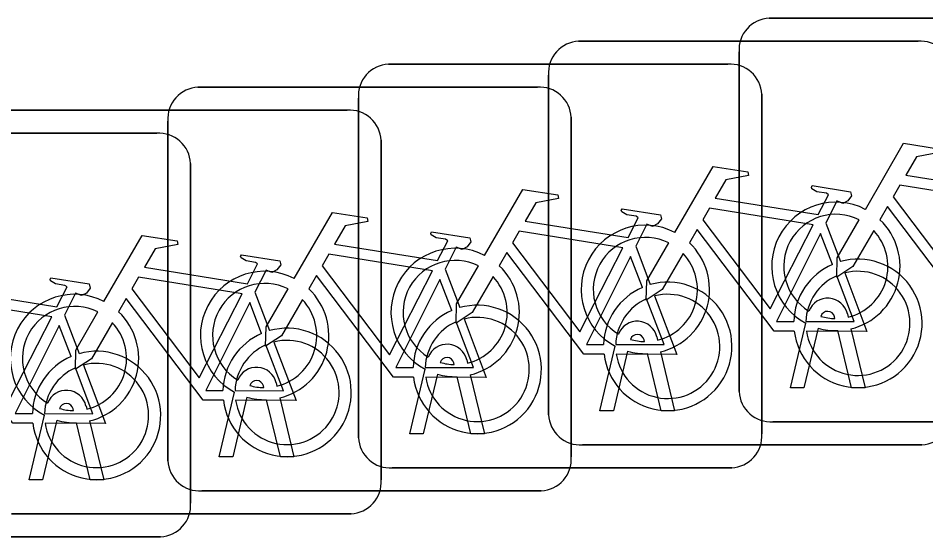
# Model space of a CAD drawing. Extents: x 162186 to 163152, y 385513 to 386513.
# Drawn here: x 162763.848 to 162766.096, y 386420.741 to 386422.026 of the extents above; entities that cross this region are included whole.
import ezdxf

# ---------------------------------------------------------------- set-up
doc = ezdxf.new("R2010")
doc.units = 0
doc.layers.add('IMGEO_Fietsenrek', color=7, linetype='Continuous')

msp = doc.modelspace()

# ---------------------------------------------------------------- linework, layer by layer
at = {"layer": 'IMGEO_Fietsenrek'}
for p, q in [((162765.7079, 386422.0255), (162766.5488, 386422.0255)), ((162766.5488, 386422.0255), (162765.7079, 386422.0255)), ((162765.2359, 386421.9685), (162766.0768, 386421.9685)), ((162766.0768, 386421.9685), (162765.2359, 386421.9685)), ((162765.6335, 386421.1009), (162765.6335, 386421.9418)), ((162765.6335, 386421.9418), (162765.6335, 386421.1009)), ((162764.7649, 386421.9115), (162765.6058, 386421.9115)), ((162765.6058, 386421.9115), (162764.7649, 386421.9115)), ((162765.1615, 386421.0439), (162765.1615, 386421.8848)), ((162765.1615, 386421.8848), (162765.1615, 386421.0439)), ((162764.2929, 386421.8545), (162765.1338, 386421.8545)), ((162765.1338, 386421.8545), (162764.2929, 386421.8545)), ((162765.6895, 386421.8371), (162765.6895, 386420.9962)), ((162765.6895, 386420.9962), (162765.6895, 386421.8371)), ((162764.6905, 386420.9869), (162764.6905, 386421.8278)), ((162764.6905, 386421.8278), (162764.6905, 386420.9869)), ((162763.8219, 386421.7975), (162764.6628, 386421.7975)), ((162764.6628, 386421.7975), (162763.8219, 386421.7975)), ((162764.2185, 386420.9299), (162764.2185, 386421.7708)), ((162764.2185, 386421.7708), (162764.2185, 386420.9299)), ((162765.2175, 386421.7801), (162765.2175, 386420.9392)), ((162765.2175, 386420.9392), (162765.2175, 386421.7801)), ((162763.3499, 386421.7405), (162764.1908, 386421.7405)), ((162764.1908, 386421.7405), (162763.3499, 386421.7405)), ((162764.7465, 386421.7231), (162764.7465, 386420.8822)), ((162764.7465, 386420.8822), (162764.7465, 386421.7231)), ((162764.2745, 386421.6661), (162764.2745, 386420.8252)), ((162764.2745, 386420.8252), (162764.2745, 386421.6661)), ((162765.8482, 386421.5182), (162765.8845, 386421.423)), ((162765.3772, 386421.4612), (162765.4135, 386421.366)), ((162764.9052, 386421.4042), (162764.9415, 386421.309)), ((162764.4342, 386421.3472), (162764.4705, 386421.252)), ((162765.9016, 386421.2934), (162765.9034, 386421.2855)), ((162763.9622, 386421.2902), (162763.9985, 386421.195)), ((162765.7605, 386421.1103), (162765.7988, 386421.2703)), ((162765.8709, 386421.2819), (162765.8699, 386421.2862)), ((162765.8292, 386421.2581), (162765.7939, 386421.1103)), ((162765.912, 386421.1103), (162765.8781, 386421.252)), ((162765.9104, 386421.2563), (162765.9454, 386421.1103)), ((162765.3989, 386421.2249), (162765.3979, 386421.2292)), ((162765.4296, 386421.2364), (162765.4314, 386421.2285)), ((162765.2885, 386421.0533), (162765.3268, 386421.2133)), ((162765.3572, 386421.2011), (162765.3219, 386421.0533)), ((162764.9586, 386421.1794), (162764.9604, 386421.1715)), ((162765.44, 386421.0533), (162765.4061, 386421.195)), ((162765.4384, 386421.1993), (162765.4734, 386421.0533)), ((162764.8175, 386420.9963), (162764.8558, 386421.1563)), ((162764.9279, 386421.1679), (162764.9269, 386421.1722)), ((162764.8862, 386421.1441), (162764.8509, 386420.9963)), ((162764.969, 386420.9963), (162764.9351, 386421.138)), ((162764.9674, 386421.1423), (162765.0024, 386420.9963)), ((162764.4559, 386421.1109), (162764.4549, 386421.1152)), ((162764.4866, 386421.1224), (162764.4884, 386421.1145)), ((162764.3455, 386420.9393), (162764.3838, 386421.0993)), ((162765.7939, 386421.1103), (162765.7605, 386421.1103)), ((162765.9454, 386421.1103), (162765.912, 386421.1103)), ((162764.4142, 386421.0871), (162764.3789, 386420.9393)), ((162764.497, 386420.9393), (162764.4631, 386421.081)), ((162764.4954, 386421.0853), (162764.5304, 386420.9393)), ((162763.9849, 386421.0539), (162763.9839, 386421.0582)), ((162764.0156, 386421.0654), (162764.0174, 386421.0575)), ((162765.3219, 386421.0533), (162765.2885, 386421.0533)), ((162765.4734, 386421.0533), (162765.44, 386421.0533)), ((162763.8745, 386420.8823), (162763.9128, 386421.0423)), ((162763.9432, 386421.0301), (162763.9079, 386420.8823)), ((162764.026, 386420.8823), (162763.9921, 386421.024)), ((162764.0244, 386421.0283), (162764.0594, 386420.8823)), ((162766.5581, 386421.0265), (162765.7172, 386421.0265)), ((162765.7172, 386421.0265), (162766.5581, 386421.0265)), ((162764.8509, 386420.9963), (162764.8175, 386420.9963)), ((162765.0024, 386420.9963), (162764.969, 386420.9963)), ((162766.0861, 386420.9695), (162765.2452, 386420.9695)), ((162765.2452, 386420.9695), (162766.0861, 386420.9695)), ((162764.3789, 386420.9393), (162764.3455, 386420.9393)), ((162764.5304, 386420.9393), (162764.497, 386420.9393)), ((162765.6151, 386420.9125), (162764.7742, 386420.9125)), ((162764.7742, 386420.9125), (162765.6151, 386420.9125)), ((162763.9079, 386420.8823), (162763.8745, 386420.8823)), ((162764.0594, 386420.8823), (162764.026, 386420.8823)), ((162765.1431, 386420.8555), (162764.3022, 386420.8555)), ((162764.3022, 386420.8555), (162765.1431, 386420.8555)), ((162764.6721, 386420.7985), (162763.8312, 386420.7985)), ((162763.8312, 386420.7985), (162764.6721, 386420.7985)), ((162764.2001, 386420.7415), (162763.3592, 386420.7415)), ((162763.3592, 386420.7415), (162764.2001, 386420.7415))]:
    msp.add_line(p, q, dxfattribs=at)
for points in [[(162765.9461, 386421.5522), (162766.0408, 386421.7157), (162766.127, 386421.7019), (162766.1287, 386421.6932), (162766.0726, 386421.6823), (162766.0464, 386421.637), (162766.3016, 386421.5962)], [(162765.4741, 386421.4952), (162765.5688, 386421.6587), (162765.655, 386421.6449), (162765.6567, 386421.6362), (162765.6006, 386421.6253), (162765.5744, 386421.58), (162765.8296, 386421.5392)], [(162765.8296, 386421.5392), (162765.8546, 386421.588), (162765.8495, 386421.592), (162765.8263, 386421.5957), (162765.8136, 386421.6032), (162765.8126, 386421.6063), (162765.8148, 386421.6109), (162765.9096, 386421.5958), (162765.9119, 386421.5855), (162765.9025, 386421.5731), (162765.8901, 386421.5667), (162765.8756, 386421.5729), (162765.8482, 386421.5182)], [(162766.2887, 386421.571), (162766.0319, 386421.612), (162766.0152, 386421.5832), (162766.1822, 386421.3629), (162766.2887, 386421.571)], [(162765.0031, 386421.4382), (162765.0978, 386421.6017), (162765.184, 386421.5879), (162765.1857, 386421.5792), (162765.1296, 386421.5683), (162765.1034, 386421.523), (162765.3586, 386421.4822)], [(162764.5311, 386421.3812), (162764.6258, 386421.5447), (162764.712, 386421.5309), (162764.7137, 386421.5222), (162764.6576, 386421.5113), (162764.6314, 386421.466), (162764.8866, 386421.4252)], [(162765.3586, 386421.4822), (162765.3836, 386421.531), (162765.3785, 386421.535), (162765.3553, 386421.5387), (162765.3426, 386421.5462), (162765.3416, 386421.5493), (162765.3438, 386421.5539), (162765.4386, 386421.5388), (162765.4409, 386421.5285), (162765.4315, 386421.5161), (162765.4191, 386421.5097), (162765.4046, 386421.5159), (162765.3772, 386421.4612)], [(162765.8167, 386421.514), (162765.5599, 386421.555), (162765.5432, 386421.5262), (162765.7102, 386421.3059), (162765.8167, 386421.514)], [(162766.2418, 386421.3075), (162766.1921, 386421.3076), (162766.0014, 386421.5593), (162765.9824, 386421.5265)], [(162765.9668, 386421.4997), (162765.9152, 386421.4105), (162765.8753, 386421.3845), (162765.8765, 386421.432), (162765.931, 386421.5262)], [(162764.8866, 386421.4252), (162764.9116, 386421.474), (162764.9065, 386421.478), (162764.8833, 386421.4817), (162764.8706, 386421.4892), (162764.8696, 386421.4923), (162764.8718, 386421.4969), (162764.9666, 386421.4818), (162764.9689, 386421.4715), (162764.9595, 386421.4591), (162764.9471, 386421.4527), (162764.9326, 386421.4589), (162764.9052, 386421.4042)], [(162765.3457, 386421.457), (162765.0889, 386421.498), (162765.0722, 386421.4692), (162765.2392, 386421.2489), (162765.3457, 386421.457)], [(162765.7698, 386421.2505), (162765.7201, 386421.2506), (162765.5294, 386421.5023), (162765.5104, 386421.4695)], [(162764.0601, 386421.3242), (162764.1548, 386421.4877), (162764.241, 386421.4739), (162764.2427, 386421.4652), (162764.1866, 386421.4543), (162764.1604, 386421.409), (162764.4156, 386421.3682)], [(162765.8647, 386421.416), (162765.8354, 386421.4928), (162765.726, 386421.2747), (162765.7687, 386421.2746)], [(162765.4948, 386421.4427), (162765.4432, 386421.3535), (162765.4033, 386421.3275), (162765.4045, 386421.375), (162765.459, 386421.4692)], [(162763.5881, 386421.2672), (162763.6828, 386421.4307), (162763.769, 386421.4169), (162763.7707, 386421.4082), (162763.7146, 386421.3973), (162763.6884, 386421.352), (162763.9436, 386421.3112)], [(162764.4156, 386421.3682), (162764.4406, 386421.417), (162764.4355, 386421.421), (162764.4123, 386421.4247), (162764.3996, 386421.4322), (162764.3986, 386421.4353), (162764.4008, 386421.4399), (162764.4956, 386421.4248), (162764.4979, 386421.4145), (162764.4885, 386421.4021), (162764.4761, 386421.3957), (162764.4616, 386421.4019), (162764.4342, 386421.3472)], [(162764.8737, 386421.4), (162764.6169, 386421.441), (162764.6002, 386421.4122), (162764.7672, 386421.1919), (162764.8737, 386421.4)], [(162765.2988, 386421.1935), (162765.2491, 386421.1936), (162765.0584, 386421.4453), (162765.0394, 386421.4125)], [(162765.3937, 386421.359), (162765.3644, 386421.4358), (162765.255, 386421.2177), (162765.2977, 386421.2176)], [(162765.0238, 386421.3857), (162764.9722, 386421.2965), (162764.9323, 386421.2705), (162764.9335, 386421.318), (162764.988, 386421.4122)], [(162763.9436, 386421.3112), (162763.9686, 386421.36), (162763.9635, 386421.364), (162763.9403, 386421.3677), (162763.9276, 386421.3752), (162763.9266, 386421.3783), (162763.9288, 386421.3829), (162764.0236, 386421.3678), (162764.0259, 386421.3575), (162764.0165, 386421.3451), (162764.0041, 386421.3387), (162763.9896, 386421.3449), (162763.9622, 386421.2902)], [(162764.4027, 386421.343), (162764.1459, 386421.384), (162764.1292, 386421.3552), (162764.2962, 386421.1349), (162764.4027, 386421.343)], [(162764.8268, 386421.1365), (162764.7771, 386421.1366), (162764.5864, 386421.3883), (162764.5674, 386421.3555)], [(162765.7987, 386421.2745), (162765.9186, 386421.2743), (162765.8754, 386421.3879)], [(162765.8952, 386421.3948), (162765.9502, 386421.2502), (162765.8001, 386421.2505)], [(162764.9217, 386421.302), (162764.8924, 386421.3788), (162764.783, 386421.1607), (162764.8257, 386421.1606)], [(162764.5518, 386421.3287), (162764.5002, 386421.2395), (162764.4603, 386421.2135), (162764.4615, 386421.261), (162764.516, 386421.3552)], [(162765.4242, 386421.3378), (162765.4792, 386421.1932), (162765.3291, 386421.1935)], [(162763.9307, 386421.286), (162763.6739, 386421.327), (162763.6572, 386421.2982), (162763.8242, 386421.0779), (162763.9307, 386421.286)], [(162764.3558, 386421.0795), (162764.3061, 386421.0796), (162764.1154, 386421.3313), (162764.0964, 386421.2985)], [(162764.4507, 386421.245), (162764.4214, 386421.3218), (162764.312, 386421.1037), (162764.3547, 386421.1036)], [(162765.3277, 386421.2175), (162765.4476, 386421.2173), (162765.4044, 386421.3309)], [(162764.0808, 386421.2717), (162764.0292, 386421.1825), (162763.9893, 386421.1565), (162763.9905, 386421.204), (162764.045, 386421.2982)], [(162763.8838, 386421.0225), (162763.8341, 386421.0226), (162763.6434, 386421.2743), (162763.6244, 386421.2415)], [(162764.8557, 386421.1605), (162764.9756, 386421.1603), (162764.9324, 386421.2739)], [(162764.9522, 386421.2808), (162765.0072, 386421.1362), (162764.8571, 386421.1365)], [(162763.9787, 386421.188), (162763.9494, 386421.2648), (162763.84, 386421.0467), (162763.8827, 386421.0466)], [(162764.4812, 386421.2238), (162764.5362, 386421.0792), (162764.3861, 386421.0795)], [(162764.3847, 386421.1035), (162764.5046, 386421.1033), (162764.4614, 386421.2169)], [(162763.9127, 386421.0465), (162764.0326, 386421.0463), (162763.9894, 386421.1599)], [(162764.0092, 386421.1668), (162764.0642, 386421.0222), (162763.9141, 386421.0225)]]:
    msp.add_lwpolyline(points, dxfattribs=at)
for centre, radius, start, end in [((162765.7112, 386421.9476), 0.0779, 92.4484, 184.2845), ((162765.7112, 386421.9476), 0.0779, 92.4484, 184.2845), ((162765.2392, 386421.8906), 0.0779, 92.4484, 184.2845), ((162765.2392, 386421.8906), 0.0779, 92.4484, 184.2845), ((162766.0826, 386421.8908), 0.0779, 2.4484, 94.2845), ((162766.0826, 386421.8908), 0.0779, 2.4484, 94.2845), ((162764.7682, 386421.8336), 0.0779, 92.4484, 184.2845), ((162764.7682, 386421.8336), 0.0779, 92.4484, 184.2845), ((162765.6116, 386421.8338), 0.0779, 2.4484, 94.2845), ((162765.6116, 386421.8338), 0.0779, 2.4484, 94.2845), ((162764.2962, 386421.7766), 0.0779, 92.4484, 184.2845), ((162764.2962, 386421.7766), 0.0779, 92.4484, 184.2845), ((162765.1396, 386421.7768), 0.0779, 2.4484, 94.2845), ((162765.1396, 386421.7768), 0.0779, 2.4484, 94.2845), ((162764.6686, 386421.7198), 0.0779, 2.4484, 94.2845), ((162764.6686, 386421.7198), 0.0779, 2.4484, 94.2845), ((162764.1966, 386421.6628), 0.0779, 2.4484, 94.2845), ((162764.1966, 386421.6628), 0.0779, 2.4484, 94.2845), ((162765.8731, 386421.4109), 0.159, 62.6766, 242.1369), ((162765.8731, 386421.4109), 0.129, 63.3192, 238.903), ((162765.8731, 386421.4109), 0.159, 283.5766, 46.6042), ((162765.4011, 386421.3539), 0.159, 62.6766, 242.1369), ((162765.8731, 386421.4109), 0.129, 283.6043, 43.4302), ((162765.4011, 386421.3539), 0.129, 63.3192, 238.903), ((162764.9301, 386421.2969), 0.159, 62.6766, 242.1369), ((162765.4011, 386421.3539), 0.159, 283.5766, 46.6042), ((162764.9301, 386421.2969), 0.129, 63.3192, 238.903), ((162765.4011, 386421.3539), 0.129, 283.6043, 43.4302), ((162765.9277, 386421.2699), 0.159, 187.0065, 105.7708), ((162764.9301, 386421.2969), 0.159, 283.5766, 46.6042), ((162765.9277, 386421.2699), 0.159, 113.3408, 178.3217), ((162764.4581, 386421.2399), 0.159, 62.6766, 242.1369), ((162764.9301, 386421.2969), 0.129, 283.6043, 43.4302), ((162765.9277, 386421.2699), 0.129, 113.923, 177.9556), ((162765.9277, 386421.2699), 0.129, 188.6715, 104.5883), ((162764.4581, 386421.2399), 0.129, 63.3192, 238.903), ((162765.4567, 386421.2129), 0.159, 113.3408, 178.3217), ((162765.4567, 386421.2129), 0.159, 187.0065, 105.7708), ((162763.9871, 386421.1829), 0.159, 62.6766, 242.1369), ((162764.4581, 386421.2399), 0.159, 283.5766, 46.6042), ((162765.4567, 386421.2129), 0.129, 188.6715, 104.5883), ((162764.4581, 386421.2399), 0.129, 283.6043, 43.4302), ((162764.9847, 386421.1559), 0.159, 187.0065, 105.7708), ((162765.4567, 386421.2129), 0.129, 113.923, 177.9556), ((162765.8529, 386421.2823), 0.0499, 12.8025, 158.6934), ((162763.9871, 386421.1829), 0.129, 63.3192, 238.903), ((162763.9871, 386421.1829), 0.159, 283.5766, 46.6042), ((162764.9847, 386421.1559), 0.159, 113.3408, 178.3217), ((162765.8529, 386421.2823), 0.0174, 12.8025, 163.4502), ((162763.9871, 386421.1829), 0.129, 283.6043, 43.4302), ((162764.9847, 386421.1559), 0.129, 113.923, 177.9556), ((162764.9847, 386421.1559), 0.129, 188.6715, 104.5883), ((162765.3809, 386421.2253), 0.0499, 12.8025, 158.6934), ((162765.8731, 386421.4109), 0.129, 253.415, 269.0204), ((162764.5137, 386421.0989), 0.159, 187.0065, 105.7708), ((162765.8731, 386421.4109), 0.159, 253.9967, 271.7867), ((162764.5137, 386421.0989), 0.159, 113.3408, 178.3217), ((162764.5137, 386421.0989), 0.129, 188.6715, 104.5883), ((162765.3809, 386421.2253), 0.0174, 12.8025, 163.4502), ((162765.4011, 386421.3539), 0.129, 253.415, 269.0204), ((162764.0417, 386421.0419), 0.159, 187.0065, 105.7708), ((162764.5137, 386421.0989), 0.129, 113.923, 177.9556), ((162764.9099, 386421.1683), 0.0499, 12.8025, 158.6934), ((162765.4011, 386421.3539), 0.159, 253.9967, 271.7867), ((162764.0417, 386421.0419), 0.159, 113.3408, 178.3217), ((162764.9099, 386421.1683), 0.0174, 12.8025, 163.4502), ((162764.0417, 386421.0419), 0.129, 113.923, 177.9556), ((162764.0417, 386421.0419), 0.129, 188.6715, 104.5883), ((162764.4379, 386421.1113), 0.0499, 12.8025, 158.6934), ((162764.9301, 386421.2969), 0.129, 253.415, 269.0204), ((162764.9301, 386421.2969), 0.159, 253.9967, 271.7867), ((162764.4379, 386421.1113), 0.0174, 12.8025, 163.4502), ((162764.4581, 386421.2399), 0.129, 253.415, 269.0204), ((162763.9669, 386421.0543), 0.0499, 12.8025, 158.6934), ((162765.7114, 386421.1042), 0.0779, 182.4484, 274.2845), ((162765.7114, 386421.1042), 0.0779, 182.4484, 274.2845), ((162763.9669, 386421.0543), 0.0174, 12.8025, 163.4502), ((162764.4581, 386421.2399), 0.159, 253.9967, 271.7867), ((162763.9871, 386421.1829), 0.129, 253.415, 269.0204), ((162765.2394, 386421.0472), 0.0779, 182.4484, 274.2845), ((162765.2394, 386421.0472), 0.0779, 182.4484, 274.2845), ((162766.0828, 386421.0474), 0.0779, 272.4484, 4.2845), ((162766.0828, 386421.0474), 0.0779, 272.4484, 4.2845), ((162763.9871, 386421.1829), 0.159, 253.9967, 271.7867), ((162764.7684, 386420.9902), 0.0779, 182.4484, 274.2845), ((162764.7684, 386420.9902), 0.0779, 182.4484, 274.2845), ((162765.6118, 386420.9904), 0.0779, 272.4484, 4.2845), ((162765.6118, 386420.9904), 0.0779, 272.4484, 4.2845), ((162765.1398, 386420.9334), 0.0779, 272.4484, 4.2845), ((162765.1398, 386420.9334), 0.0779, 272.4484, 4.2845), ((162764.2964, 386420.9332), 0.0779, 182.4484, 274.2845), ((162764.2964, 386420.9332), 0.0779, 182.4484, 274.2845), ((162764.6688, 386420.8764), 0.0779, 272.4484, 4.2845), ((162764.6688, 386420.8764), 0.0779, 272.4484, 4.2845), ((162764.1968, 386420.8194), 0.0779, 272.4484, 4.2845), ((162764.1968, 386420.8194), 0.0779, 272.4484, 4.2845)]:
    msp.add_arc(centre, radius, start, end, dxfattribs=at)

doc.saveas('drawing.dxf')
